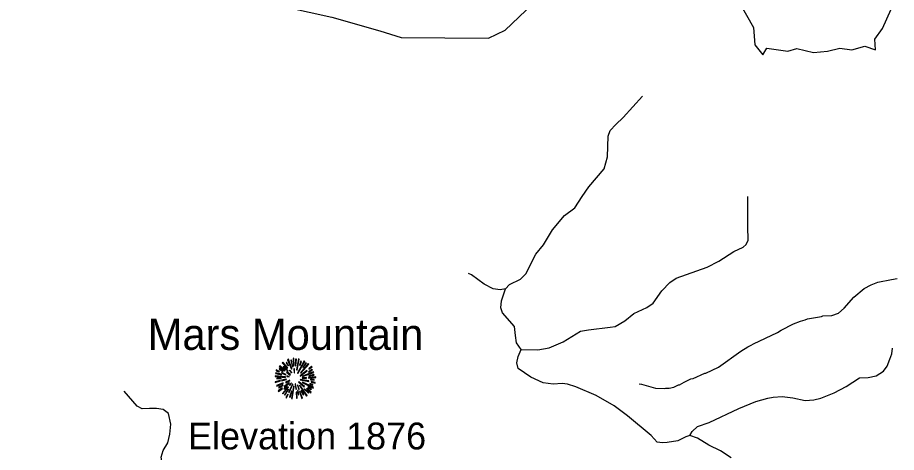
# Model space of a CAD drawing. Extents: x 1248089 to 1457196, y 820910 to 988753.
# Drawn here: x 1318874 to 1325079, y 857095 to 860169 of the extents above; entities that cross this region are included whole.
import ezdxf

# ---------------------------------------------------------------- set-up
doc = ezdxf.new("R2010")
doc.units = 0
for name, color, linetype in [('Exist Geographical Mountain Summit CELL', 7, 'Continuous'), ('Exist Geographical Mountain Summit Elevation Number Label', 7, 'Continuous'), ('Exist Geographical Mountain Summit Label', 7, 'Continuous'), ('Exist Hydrographic Misc Water Feature', 7, 'Continuous'), ('Exist Hydrographic Reservoir', 7, 'Continuous'), ('Exist Road Non-System Type 51', 7, 'Continuous')]:
    doc.layers.add(name, color=color, linetype=linetype)

msp = doc.modelspace()

# ---------------------------------------------------------------- linework, layer by layer
at = {"layer": 'Exist Geographical Mountain Summit CELL'}
for points in [[(1320742.1, 857727.4), (1320778, 857689.9), (1320781.4, 857692.4), (1320746.1, 857732.1)], [(1320769.7, 857728.8), (1320785.3, 857707), (1320787.1, 857708.5), (1320773.7, 857732.8)], [(1320780.6, 857750.6), (1320806.8, 857683.7), (1320809.7, 857684.8), (1320785.7, 857753.1)], [(1320814.4, 857698.6), (1320816.9, 857699.4), (1320807.9, 857747.3), (1320803.5, 857746.2)], [(1320819.1, 857760), (1320823.2, 857708.1), (1320826.4, 857708.5), (1320825, 857761.1)], [(1320835.1, 857705.9), (1320839.1, 857705.9), (1320842.7, 857753.1), (1320837.3, 857753.1)], [(1320847.1, 857677.5), (1320862, 857754.6), (1320856.5, 857756.4), (1320843.8, 857678.3)], [(1320850.4, 857655.7), (1320853.3, 857653.9), (1320902, 857738.6), (1320896.5, 857742.3)], [(1320864.9, 857712.8), (1320868.2, 857711.7), (1320877.6, 857738.6), (1320872.9, 857740.4)], [(1320698.9, 857672.8), (1320721.3, 857664.1), (1320722.5, 857667), (1320700.3, 857677.9)], [(1320720.6, 857683.7), (1320746.4, 857667.4), (1320748.6, 857670), (1320723.5, 857687.7)], [(1320721.7, 857702.6), (1320761.3, 857672.1), (1320763.5, 857674.3), (1320725.4, 857707)], [(1320750, 857699.7), (1320782.8, 857670.6), (1320785, 857672.8), (1320753, 857704.8)], [(1320793.3, 857674.3), (1320807.2, 857657.9), (1320809.3, 857660.1), (1320796.6, 857677.2)], [(1320824.6, 857686.7), (1320826, 857657.5), (1320828.6, 857657.9), (1320828.6, 857687)], [(1320868.2, 857637.2), (1320870, 857634.7), (1320918.7, 857670.6), (1320915.4, 857675)], [(1320871.4, 857657.2), (1320873.6, 857655), (1320929.2, 857719.3), (1320925.2, 857724.1)], [(1320908.9, 857728.8), (1320887.8, 857695.4), (1320890.7, 857694.2), (1320913.2, 857725.6)], [(1320929.2, 857662.3), (1320956.8, 857677.2), (1320953.9, 857682.3), (1320927.8, 857664.8)], [(1320929.2, 857685.2), (1320931.1, 857682.7), (1320953.9, 857699), (1320950.3, 857702.6)], [(1320693.3, 857632.5), (1320765.3, 857625.5), (1320765.7, 857628.5), (1320693.3, 857637.5)], [(1320695.9, 857653.5), (1320737.3, 857644.1), (1320738.5, 857647.4), (1320697.1, 857658.3)], [(1320705.4, 857615.1), (1320735.1, 857616.5), (1320735.1, 857620.1), (1320704.3, 857620.1)], [(1320737.3, 857655.7), (1320767.9, 857643.8), (1320769, 857645.9), (1320739.6, 857659.8)], [(1320737.7, 857606), (1320738.8, 857601.2), (1320771.9, 857609.6), (1320771.2, 857613.3)], [(1320765.3, 857591.8), (1320767.5, 857587.1), (1320796.3, 857602.3), (1320795.2, 857605.6)], [(1320773.7, 857661.2), (1320798.8, 857642.2), (1320800.9, 857645.2), (1320776.2, 857664.4)], [(1320774, 857631.4), (1320791.1, 857629.2), (1320791.5, 857631.4), (1320774.8, 857635.7)], [(1320869.6, 857607.8), (1320930.3, 857595.8), (1320931.4, 857600.2), (1320870.7, 857611.4)], [(1320884.2, 857621.6), (1320884.2, 857618.7), (1320914.3, 857618.7), (1320915, 857623.7)], [(1320885.2, 857634.3), (1320886.3, 857632.1), (1320964.5, 857660.8), (1320962.7, 857665.5)], [(1320927.4, 857620.5), (1320979.8, 857623.7), (1320980.1, 857628.5), (1320927.8, 857623.7)], [(1320931.1, 857634.3), (1320967.8, 857640.8), (1320966.3, 857646.3), (1320929.6, 857636.5)], [(1320942.3, 857608.5), (1320968.8, 857606.3), (1320968.8, 857610.7), (1320942.7, 857611.7)], [(1320691.9, 857594.7), (1320693.3, 857589.6), (1320729.4, 857600.2), (1320727.2, 857603.4)], [(1320701.7, 857567), (1320704.3, 857562.4), (1320749.7, 857582.3), (1320748.2, 857587.1)], [(1320713, 857530.4), (1320715.9, 857526.3), (1320744.3, 857547.5), (1320741.7, 857550.7)], [(1320719.2, 857551.1), (1320748.2, 857567.8), (1320746.1, 857571.4), (1320717, 857556.1)], [(1320743.9, 857510.7), (1320746.8, 857508.2), (1320787.5, 857555.8), (1320784.6, 857557.9)], [(1320759.2, 857542), (1320778.4, 857560.1), (1320775.1, 857562.4), (1320754.8, 857545.3)], [(1320755.5, 857560.5), (1320758.4, 857556.9), (1320792.9, 857585.3), (1320791.1, 857587.8)], [(1320787.1, 857520.6), (1320791.5, 857518.8), (1320818, 857577.2), (1320815.5, 857578)], [(1320794.1, 857570), (1320797.3, 857567), (1320807.5, 857583.4), (1320805.6, 857584.9)], [(1320808.6, 857475.2), (1320813.3, 857474), (1320826, 857563.4), (1320822.8, 857564.2)], [(1320834, 857579.1), (1320838, 857542), (1320842.4, 857542.3), (1320837.3, 857579.8)], [(1320850, 857570.4), (1320858.7, 857540.5), (1320862.7, 857542.3), (1320852.2, 857571.4)], [(1320858.4, 857590.7), (1320896.9, 857555.4), (1320899.4, 857559.8), (1320860.2, 857592.9)], [(1320864.5, 857568.1), (1320915, 857493.3), (1320918.7, 857496.2), (1320867.1, 857569.2)], [(1320883.4, 857588.2), (1320961.6, 857550), (1320963.4, 857555.4), (1320884.9, 857591.1)], [(1320896.9, 857542.3), (1320927, 857513.3), (1320930.3, 857515.9), (1320899.1, 857544.8)], [(1320913.6, 857543), (1320944.1, 857517.3), (1320947.4, 857520.9), (1320915.4, 857545.7)], [(1320922.7, 857554), (1320947.8, 857540.9), (1320950.3, 857544.6), (1320924.9, 857557.9)], [(1320936.9, 857578), (1320957.9, 857570), (1320959.7, 857574.4), (1320938.3, 857581.2)], [(1320946.4, 857591.4), (1320974.6, 857584.1), (1320975.4, 857589.6), (1320947.4, 857595.8)], [(1320783.9, 857542), (1320758.8, 857502.8), (1320762, 857500.2), (1320787.9, 857539.8)], [(1320769, 857483.5), (1320773.7, 857480.6), (1320784.6, 857505.3), (1320781.4, 857507.5)], [(1320798.8, 857485.3), (1320810.8, 857528.1), (1320807.2, 857528.5), (1320794.4, 857486.3)], [(1320840.2, 857520.6), (1320843.8, 857478.1), (1320847.8, 857479.1), (1320844.5, 857520.6)], [(1320859.8, 857503.8), (1320854.4, 857533.7), (1320851.1, 857533.7), (1320855.5, 857502.8)], [(1320864.5, 857525.3), (1320882, 857475.5), (1320886.3, 857477.3), (1320867.5, 857526)], [(1320875, 857531.1), (1320891.1, 857501.6), (1320895.1, 857503.8), (1320878.8, 857532.6)]]:
    msp.add_lwpolyline(points, close=True, dxfattribs=at)
at = {"layer": 'Exist Hydrographic Misc Water Feature'}
for points in [[(1318766.7, 860902.8), (1318933.8, 860909.2), (1319127.7, 861003.9), (1319209.8, 860953), (1319312.7, 860734.2), (1319342.7, 860582.6), (1319447.7, 860436), (1319587.8, 860367.6), (1319845.7, 860313.1), (1320095.8, 860321.2), (1320171.8, 860352.6), (1320270.7, 860334.2), (1320443.8, 860248.6), (1320611.7, 860278.1), (1321092.7, 860173.2), (1321432.7, 860074.5)], [(1321432.7, 860074.5), (1321581.8, 860028.8), (1322198.8, 860022.9), (1322316.8, 860079.7), (1322512.7, 860266.2), (1322590.8, 860389.3), (1322691.7, 860430), (1323176.8, 860482.6), (1323202.1, 860493.3), (1323222, 860513.2), (1323242, 860546.5), (1323253.8, 860582.9), (1323265.8, 860740.2), (1323278.5, 860764.1), (1323298.4, 860782.4), (1323333.8, 860804.4), (1323401.4, 860814), (1323459.5, 860810.6), (1323512.6, 860797.4), (1323751.8, 860647.9)], [(1324851, 858253.3), (1324899.4, 858280.3), (1324947.8, 858299.1), (1325044.2, 858316.9), (1325084.3, 858323.9)], [(1323263.4, 857580.7), (1323279.3, 857578.4), (1323378.6, 857548), (1323442.6, 857546.5), (1323450.7, 857550.3), (1323474.7, 857549.8), (1323506.9, 857557), (1323539.2, 857572.3), (1323547.2, 857572.1), (1323579.7, 857591.3), (1323628.2, 857614.1), (1323644.3, 857617.8), (1323725.1, 857655.9), (1323733, 857655.7), (1323822, 857697.6), (1323980.6, 857811.9), (1324029.3, 857840.7), (1324053.5, 857852.2), (1324069.8, 857863.7), (1324239.6, 857943.8), (1324264, 857959.2), (1324353, 858003.1), (1324401.5, 858023.9), (1324433.7, 858031.2), (1324449.8, 858038.8), (1324550.3, 858056.5), (1324558.3, 858060.3), (1324622.4, 858062.8), (1324670.8, 858079.7), (1324709.6, 858114.7), (1324777.4, 858193.1), (1324851, 858253.3)]]:
    msp.add_lwpolyline(points, dxfattribs=at)
at = {"layer": 'Exist Hydrographic Reservoir'}
msp.add_lwpolyline([(1323902, 860395.9), (1324069.9, 860099.7), (1324078.7, 859975.9), (1324136.2, 859905.2), (1324162.7, 859953.8), (1324312.9, 859931.7), (1324374.7, 859949.4), (1324494, 859922.9), (1324591.2, 859931.7), (1324679.5, 859953.8), (1324763.5, 859940.6), (1324856.2, 859967.1), (1324931.3, 859940.6), (1324926.9, 860015.7), (1324979.9, 860090.9), (1325041.8, 860227.9)], dxfattribs=at)
at = {"layer": 'Exist Road Non-System Type 51'}
for points in [[(1322318.3, 858252.4), (1322347.6, 858281.8), (1322425.1, 858319.3), (1322462.5, 858356.7), (1322531.9, 858495.7), (1322588, 858562.5), (1322649.5, 858669.4), (1322734.6, 858769.6), (1322809.4, 858823), (1322860.1, 858903.2), (1322908.2, 858972.7), (1323015.1, 859101), (1323039.1, 859183.9), (1323044.4, 859330.9), (1323057.8, 859371), (1323097.9, 859413.8), (1323148.6, 859461.9), (1323286.7, 859614.6)], [(1322430, 857822.9), (1322547.5, 857820.2), (1322627.6, 857833.5), (1322726.5, 857876.3), (1322849.3, 857951.2), (1322905.4, 857961.8), (1323057.7, 857980.6), (1323092.4, 857985.9), (1323161.8, 858026), (1323225.9, 858076.8), (1323316.7, 858119.6), (1323362.2, 858149), (1323423.6, 858237.2), (1323479.2, 858295.2), (1323524.6, 858327.3), (1323743.7, 858404.8), (1323823.8, 858447.5), (1323930.2, 858516), (1323997, 858545.4), (1324018.3, 858564.1), (1324031.7, 858596.2), (1324029, 858692.4), (1324029, 858904.2)], [(1322318.3, 858252.4), (1322281.4, 858243.7), (1322230.7, 858251.8), (1322169.2, 858283.8), (1322078.4, 858350.7), (1322057.1, 858358.7)], [(1322430, 857822.9), (1322395.7, 857870.2), (1322390.4, 857921), (1322382.4, 857985.2), (1322296.9, 858081.4), (1322286.2, 858116.1), (1322291.6, 858166.9), (1322318.3, 858252.4)], [(1323620.6, 857213.9), (1323591.9, 857205.4), (1323535.8, 857176), (1323461, 857165.3), (1323426.3, 857162.6), (1323388.9, 857168), (1323346.1, 857213.4), (1323180.5, 857352.4), (1323087, 857424.6), (1322958.8, 857496.8), (1322814.6, 857558.2), (1322755.8, 857576.9), (1322718.4, 857582.3), (1322654.3, 857576.9), (1322584.9, 857587.6), (1322496.7, 857627.7), (1322408.6, 857689.2), (1322397.9, 857729.3), (1322408.6, 857772.1), (1322430, 857822.9)], [(1323620.6, 857213.9), (1323636.6, 857243.3), (1323674, 857278), (1323756.8, 857307.4), (1323965.2, 857406.3), (1324085.4, 857454.4), (1324170.8, 857478.5), (1324208.2, 857486.5), (1324272.3, 857489.2), (1324347.1, 857481.2), (1324435.3, 857462.5), (1324496.7, 857467.8), (1324544.8, 857478.5), (1324638.3, 857515.9), (1324723.7, 857561.4), (1324817.2, 857622.8), (1324880.2, 857625), (1324936.3, 857635.7), (1324987, 857670.5), (1325013.7, 857705.2), (1325032.4, 857753.3), (1325045.8, 857790.8), (1325051.1, 857830.9)], [(1320215.8, 856501.4), (1320167.2, 856574.7), (1320137.4, 856645.1), (1320099.5, 856677.6), (1320034.6, 856731.8), (1319961.5, 856807.6), (1319915.5, 856861.8), (1319904.7, 856970.1), (1319888.5, 857062.2), (1319902, 857108.2), (1319934.5, 857162.4), (1319948, 857224.7), (1319956.1, 857295.1), (1319939.9, 857370.9), (1319902, 857398), (1319856, 857406.1), (1319804.6, 857406.1), (1319753.1, 857403.4), (1319718, 857422.4), (1319625.9, 857528)], [(1323911.6, 857057.8), (1323837, 857107), (1323754.2, 857147.1), (1323674, 857195.2), (1323620.6, 857213.9)]]:
    msp.add_lwpolyline(points, dxfattribs=at)

# ---------------------------------------------------------------- texts
at = {"layer": 'Exist Geographical Mountain Summit Elevation Number Label'}
msp.add_text('Elevation 1876', height=190, dxfattribs=at).set_placement((1320077.5, 857115.9))
at = {"layer": 'Exist Geographical Mountain Summit Label'}
msp.add_text('Mars Mountain', height=220, dxfattribs=at).set_placement((1319793, 857819.7))

doc.saveas('drawing.dxf')
